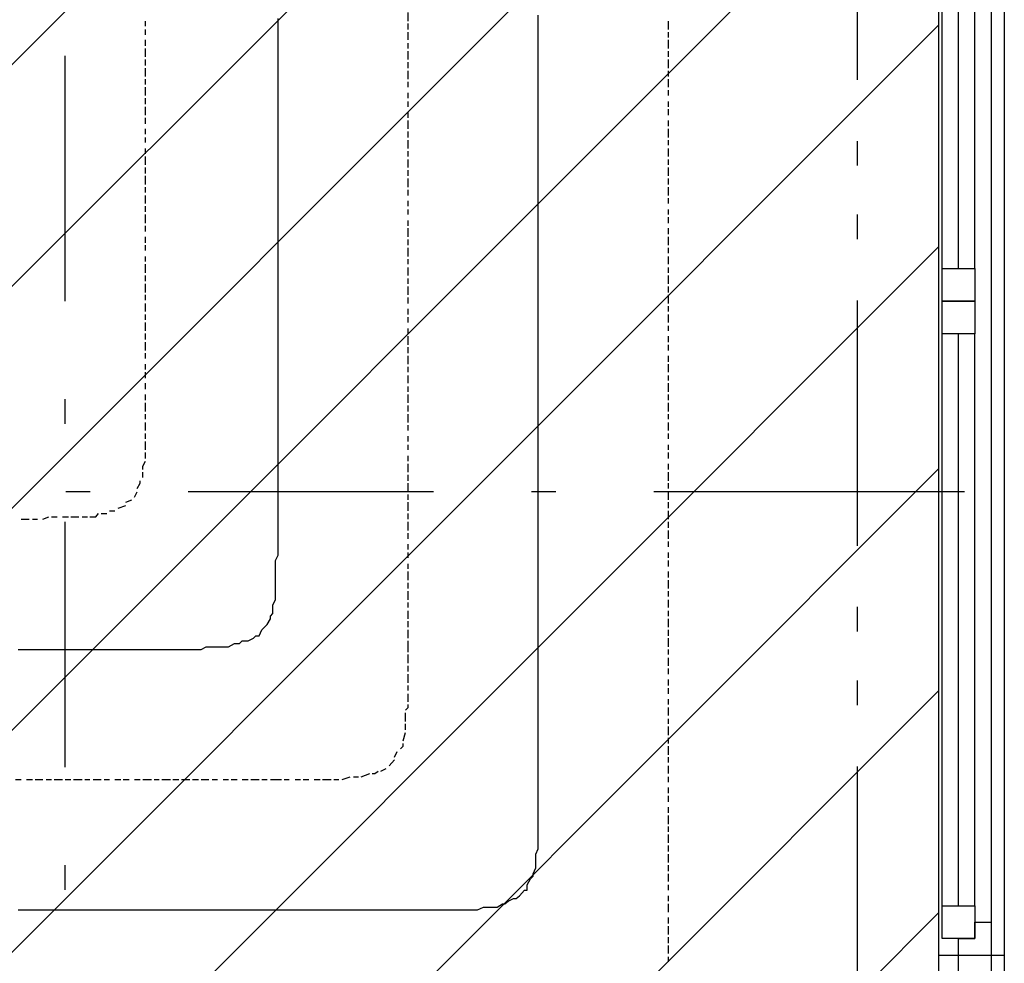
# Model space of a CAD drawing. Extents: x 997 to 109698, y 921 to 94021.
# Tile 474 of 656: x 35416 to 36923, y 38009 to 39452. Entities that reach past the tile are written whole.
import ezdxf

# ---------------------------------------------------------------- set-up
doc = ezdxf.new("R2010")
doc.units = 0
doc.header["$MEASUREMENT"] = 0
for name, color, linetype in [('12', 7, 'CONTINUOUS'), ('28', 7, 'CONTINUOUS'), ('40', 7, 'CONTINUOUS')]:
    doc.layers.add(name, color=color, linetype=linetype)

msp = doc.modelspace()

# ---------------------------------------------------------------- linework, layer by layer
at = {"layer": '12', "color": 1}
for p, q in [((36010.630503, 39449.563401), (36010.630503, 39462.563401)), ((35608.630503, 39441.563401), (35608.630503, 39449.563401)), ((36010.630503, 39436.563401), (36010.630503, 39445.563401)), ((36408.630503, 39436.563401), (36408.630503, 39449.563401)), ((35608.630503, 39428.563401), (35608.630503, 39436.563401)), ((36010.630503, 39420.563401), (36010.630503, 39432.563401)), ((36408.630503, 39424.563401), (36408.630503, 39432.563401)), ((35608.630503, 39411.563401), (35608.630503, 39420.563401)), ((36010.630503, 39407.563401), (36010.630503, 39415.563401)), ((36408.630503, 39407.563401), (36408.630503, 39420.563401)), ((35608.630503, 39394.563401), (35608.630503, 39407.563401)), ((36010.630503, 39390.563401), (36010.630503, 39403.563401)), ((36408.630503, 39394.563401), (36408.630503, 39403.563401)), ((35608.630503, 39381.563401), (35608.630503, 39390.563401)), ((36010.630503, 39377.563401), (36010.630503, 39386.563401)), ((36408.630503, 39377.563401), (36408.630503, 39390.563401)), ((35608.630503, 39364.563401), (35608.630503, 39377.563401)), ((36010.630503, 39360.563401), (36010.630503, 39373.563401)), ((36408.630503, 39364.563401), (36408.630503, 39373.563401)), ((35608.630503, 39352.563401), (35608.630503, 39360.563401)), ((36010.630503, 39348.563401), (36010.630503, 39356.563401)), ((36408.630503, 39348.563401), (36408.630503, 39360.563401)), ((35608.630503, 39335.563401), (35608.630503, 39348.563401)), ((36010.630503, 39331.563401), (36010.630503, 39339.563401)), ((36408.630503, 39335.563401), (36408.630503, 39343.563401)), ((35608.630503, 39322.563401), (35608.630503, 39331.563401)), ((36010.630503, 39318.563401), (36010.630503, 39326.563401)), ((36408.630503, 39318.563401), (36408.630503, 39326.563401)), ((35608.630503, 39305.563401), (35608.630503, 39318.563401)), ((36010.630503, 39301.563401), (36010.630503, 39309.563401)), ((36408.630503, 39305.563401), (36408.630503, 39314.563401)), ((35608.630503, 39292.563401), (35608.630503, 39301.563401)), ((36010.630503, 39284.563401), (36010.630503, 39297.563401)), ((36408.630503, 39288.563401), (36408.630503, 39297.563401)), ((35608.630503, 39276.563401), (35608.630503, 39284.563401)), ((36010.630503, 39271.563401), (36010.630503, 39280.563401)), ((36408.630503, 39271.563401), (36408.630503, 39284.563401)), ((35608.630503, 39263.563401), (35608.630503, 39271.563401)), ((36010.630503, 39254.563401), (36010.630503, 39267.563401)), ((36408.630503, 39259.563401), (36408.630503, 39267.563401)), ((35608.630503, 39246.563401), (35608.630503, 39254.563401)), ((36010.630503, 39242.563401), (36010.630503, 39250.563401)), ((36408.630503, 39242.563401), (36408.630503, 39254.563401)), ((35608.630503, 39229.563401), (35608.630503, 39242.563401)), ((36010.630503, 39225.563401), (36010.630503, 39237.563401)), ((36408.630503, 39229.563401), (36408.630503, 39237.563401)), ((35608.630503, 39216.563401), (35608.630503, 39225.563401)), ((36010.630503, 39212.563401), (36010.630503, 39221.563401)), ((36408.630503, 39212.563401), (36408.630503, 39225.563401)), ((35608.630503, 39199.563401), (35608.630503, 39212.563401)), ((36010.630503, 39195.563401), (36010.630503, 39208.563401)), ((36408.630503, 39199.563401), (36408.630503, 39208.563401)), ((35608.630503, 39187.563401), (35608.630503, 39195.563401)), ((36010.630503, 39182.563401), (36010.630503, 39191.563401)), ((36408.630503, 39182.563401), (36408.630503, 39195.563401)), ((35608.630503, 39170.563401), (35608.630503, 39182.563401)), ((36010.630503, 39166.563401), (36010.630503, 39174.563401)), ((36408.630503, 39170.563401), (36408.630503, 39178.563401)), ((35608.630503, 39157.563401), (35608.630503, 39166.563401)), ((36010.630503, 39153.563401), (36010.630503, 39161.563401)), ((36408.630503, 39153.563401), (36408.630503, 39161.563401)), ((35608.630503, 39140.563401), (35608.630503, 39153.563401)), ((36010.630503, 39136.563401), (36010.630503, 39144.563401)), ((36408.630503, 39140.563401), (36408.630503, 39149.563401)), ((35608.630503, 39127.563401), (35608.630503, 39136.563401)), ((36010.630503, 39119.563401), (36010.630503, 39132.563401)), ((36408.630503, 39123.563401), (36408.630503, 39132.563401)), ((35608.630503, 39110.563401), (35608.630503, 39119.563401)), ((36010.630503, 39106.563401), (36010.630503, 39115.563401)), ((36408.630503, 39106.563401), (36408.630503, 39119.563401)), ((35608.630503, 39098.563401), (35608.630503, 39106.563401)), ((36010.630503, 39089.563401), (36010.630503, 39102.563401)), ((36408.630503, 39094.563401), (36408.630503, 39102.563401)), ((35608.630503, 39081.563401), (35608.630503, 39089.563401)), ((36010.630503, 39077.563401), (36010.630503, 39085.563401)), ((36408.630503, 39077.563401), (36408.630503, 39089.563401)), ((35608.630503, 39064.563401), (35608.630503, 39077.563401)), ((36010.630503, 39060.563401), (36010.630503, 39072.563401)), ((36408.630503, 39064.563401), (36408.630503, 39072.563401)), ((35608.630503, 39051.563401), (35608.630503, 39060.563401)), ((36010.630503, 39047.563401), (36010.630503, 39055.563401)), ((36408.630503, 39047.563401), (36408.630503, 39060.563401)), ((35608.630503, 39034.563401), (35608.630503, 39047.563401)), ((36010.630503, 39030.563401), (36010.630503, 39043.563401)), ((36408.630503, 39034.563401), (36408.630503, 39043.563401)), ((35608.630503, 39022.563401), (35608.630503, 39030.563401)), ((36010.630503, 39017.563401), (36010.630503, 39026.563401)), ((36408.630503, 39017.563401), (36408.630503, 39030.563401)), ((35608.630503, 39005.563401), (35608.630503, 39017.563401)), ((36010.630503, 39000.563401), (36010.630503, 39009.563401)), ((36408.630503, 39005.563401), (36408.630503, 39013.563401)), ((35608.630503, 38992.563401), (35608.630503, 39000.563401)), ((35608.630503, 38975.563401), (35608.630503, 38988.563401)), ((36010.630503, 38988.563401), (36010.630503, 38996.563401)), ((36408.630503, 38988.563401), (36408.630503, 39000.563401)), ((36010.630503, 38971.563401), (36010.630503, 38979.563401)), ((36408.630503, 38975.563401), (36408.630503, 38983.563401)), ((35608.630503, 38962.563401), (35608.630503, 38971.563401)), ((35608.630503, 38945.563401), (35608.630503, 38958.563401)), ((36010.630503, 38954.563401), (36010.630503, 38967.563401)), ((36408.630503, 38958.563401), (36408.630503, 38967.563401)), ((36010.630503, 38941.563401), (36010.630503, 38950.563401)), ((36408.630503, 38945.563401), (36408.630503, 38954.563401)), ((35608.630503, 38933.563401), (35608.630503, 38941.563401)), ((36010.630503, 38924.563401), (36010.630503, 38937.563401)), ((36408.630503, 38928.563401), (36408.630503, 38937.563401)), ((35608.630503, 38916.563401), (35608.630503, 38924.563401)), ((36010.630503, 38912.563401), (36010.630503, 38920.563401)), ((36408.630503, 38912.563401), (36408.630503, 38924.563401)), ((35608.630503, 38903.563401), (35608.630503, 38912.563401)), ((36010.630503, 38895.563401), (36010.630503, 38907.563401)), ((36408.630503, 38899.563401), (36408.630503, 38907.563401)), ((35608.630503, 38890.563401), (35608.630503, 38895.563401)), ((35608.630503, 38886.563401), (35608.630503, 38890.563401)), ((36010.630503, 38882.563401), (36010.630503, 38890.563401)), ((36408.630503, 38882.563401), (36408.630503, 38895.563401)), ((35608.630503, 38869.563401), (35608.630503, 38878.563401)), ((36010.630503, 38865.563401), (36010.630503, 38878.563401)), ((36408.630503, 38869.563401), (36408.630503, 38878.563401)), ((35608.630503, 38852.563401), (35608.630503, 38865.563401)), ((36010.630503, 38852.563401), (36010.630503, 38861.563401)), ((36408.630503, 38852.563401), (36408.630503, 38865.563401)), ((35608.630503, 38840.563401), (35608.630503, 38848.563401)), ((36010.630503, 38835.563401), (36010.630503, 38848.563401)), ((36408.630503, 38840.563401), (36408.630503, 38848.563401)), ((35608.630503, 38823.563401), (35608.630503, 38835.563401)), ((36010.630503, 38823.563401), (36010.630503, 38831.563401)), ((36408.630503, 38823.563401), (36408.630503, 38835.563401)), ((35608.630503, 38810.563401), (35608.630503, 38818.563401)), ((36010.630503, 38806.563401), (36010.630503, 38814.563401)), ((36408.630503, 38810.563401), (36408.630503, 38818.563401)), ((35608.630503, 38793.563401), (35608.630503, 38806.563401)), ((36010.630503, 38793.563401), (36010.630503, 38801.563401)), ((36408.630503, 38793.563401), (36408.630503, 38801.563401)), ((35608.630503, 38780.563401), (35608.630503, 38789.563401)), ((36010.630503, 38776.563401), (36010.630503, 38784.563401)), ((36408.630503, 38780.563401), (36408.630503, 38789.563401)), ((36010.630503, 38759.563401), (36010.630503, 38772.563401)), ((36408.630503, 38763.563401), (36408.630503, 38772.563401)), ((35604.630503, 38751.563401), (35604.630503, 38759.563401)), ((36010.630503, 38746.563401), (36010.630503, 38755.563401)), ((36408.630503, 38746.563401), (36408.630503, 38759.563401)), ((36010.630503, 38729.563401), (36010.630503, 38742.563401)), ((36408.630503, 38734.563401), (36408.630503, 38742.563401)), ((35578.630503, 38713.563401), (35587.630503, 38717.563401)), ((35591.630503, 38721.563401), (35595.630503, 38729.563401)), ((36010.630503, 38717.563401), (36010.630503, 38725.563401)), ((36408.630503, 38717.563401), (36408.630503, 38729.563401)), ((35566.630503, 38704.563401), (35578.630503, 38708.563401)), ((36010.630503, 38700.563401), (36010.630503, 38713.563401)), ((36408.630503, 38704.563401), (36408.630503, 38713.563401)), ((35418.630503, 38687.563401), (35430.630503, 38687.563401)), ((35435.630503, 38687.563401), (35443.630503, 38687.563401)), ((35451.630503, 38687.563401), (35460.630503, 38691.563401)), ((35464.630503, 38691.563401), (35473.630503, 38691.563401)), ((35481.630503, 38691.563401), (35490.630503, 38691.563401)), ((35494.630503, 38691.563401), (35506.630503, 38691.563401)), ((35511.630503, 38691.563401), (35519.630503, 38691.563401)), ((35540.630503, 38696.563401), (35549.630503, 38696.563401)), ((35553.630503, 38700.563401), (35561.630503, 38700.563401)), ((36010.630503, 38687.563401), (36010.630503, 38696.563401)), ((36408.630503, 38687.563401), (36408.630503, 38700.563401)), ((36010.630503, 38670.563401), (36010.630503, 38683.563401)), ((36408.630503, 38674.563401), (36408.630503, 38683.563401)), ((36010.630503, 38657.563401), (36010.630503, 38666.563401)), ((36408.630503, 38657.563401), (36408.630503, 38670.563401)), ((36010.630503, 38641.563401), (36010.630503, 38649.563401)), ((36408.630503, 38645.563401), (36408.630503, 38653.563401)), ((36010.630503, 38628.563401), (36010.630503, 38636.563401)), ((36408.630503, 38628.563401), (36408.630503, 38636.563401)), ((36010.630503, 38611.563401), (36010.630503, 38619.563401)), ((36408.630503, 38615.563401), (36408.630503, 38624.563401)), ((36010.630503, 38594.563401), (36010.630503, 38607.563401)), ((36408.630503, 38598.563401), (36408.630503, 38607.563401)), ((36010.630503, 38581.563401), (36010.630503, 38590.563401)), ((36408.630503, 38581.563401), (36408.630503, 38594.563401)), ((36010.630503, 38564.563401), (36010.630503, 38577.563401)), ((36408.630503, 38569.563401), (36408.630503, 38577.563401)), ((36010.630503, 38552.563401), (36010.630503, 38560.563401)), ((36408.630503, 38552.563401), (36408.630503, 38564.563401)), ((36010.630503, 38535.563401), (36010.630503, 38547.563401)), ((36408.630503, 38539.563401), (36408.630503, 38547.563401)), ((36010.630503, 38522.563401), (36010.630503, 38531.563401)), ((36408.630503, 38522.563401), (36408.630503, 38535.563401)), ((36010.630503, 38505.563401), (36010.630503, 38518.563401)), ((36408.630503, 38509.563401), (36408.630503, 38518.563401)), ((36010.630503, 38488.563401), (36010.630503, 38501.563401)), ((36408.630503, 38492.563401), (36408.630503, 38505.563401)), ((36010.630503, 38484.563401), (36010.630503, 38488.563401)), ((36010.630503, 38467.563401), (36010.630503, 38480.563401)), ((36408.630503, 38480.563401), (36408.630503, 38488.563401)), ((36010.630503, 38454.563401), (36010.630503, 38463.563401)), ((36408.630503, 38463.563401), (36408.630503, 38475.563401)), ((36010.630503, 38437.563401), (36010.630503, 38450.563401)), ((36408.630503, 38450.563401), (36408.630503, 38459.563401)), ((36010.630503, 38425.563401), (36010.630503, 38433.563401)), ((36408.630503, 38433.563401), (36408.630503, 38442.563401)), ((36010.630503, 38408.563401), (36010.630503, 38420.563401)), ((36408.630503, 38420.563401), (36408.630503, 38429.563401)), ((36408.630503, 38404.563401), (36408.630503, 38412.563401)), ((36006.630503, 38378.563401), (36006.630503, 38391.563401)), ((36408.630503, 38387.563401), (36408.630503, 38399.563401)), ((36006.630503, 38365.563401), (36006.630503, 38374.563401)), ((36408.630503, 38374.563401), (36408.630503, 38382.563401)), ((36002.630503, 38348.563401), (36006.630503, 38361.563401)), ((36408.630503, 38357.563401), (36408.630503, 38370.563401)), ((36408.630503, 38344.563401), (36408.630503, 38353.563401)), ((35989.630503, 38323.563401), (35993.630503, 38332.563401)), ((36408.630503, 38327.563401), (36408.630503, 38340.563401)), ((35981.630503, 38310.563401), (35989.630503, 38319.563401)), ((36408.630503, 38315.563401), (36408.630503, 38323.563401)), ((36408.630503, 38298.563401), (36408.630503, 38310.563401)), ((35938.630503, 38293.563401), (35951.630503, 38298.563401)), ((35968.630503, 38302.563401), (35976.630503, 38306.563401)), ((35409.630503, 38289.563401), (35418.630503, 38289.563401)), ((35426.630503, 38289.563401), (35435.630503, 38289.563401)), ((35439.630503, 38289.563401), (35451.630503, 38289.563401)), ((35456.630503, 38289.563401), (35464.630503, 38289.563401)), ((35468.630503, 38289.563401), (35481.630503, 38289.563401)), ((35485.630503, 38289.563401), (35494.630503, 38289.563401)), ((35498.630503, 38289.563401), (35511.630503, 38289.563401)), ((35515.630503, 38289.563401), (35523.630503, 38289.563401)), ((35528.630503, 38289.563401), (35540.630503, 38289.563401)), ((35545.630503, 38289.563401), (35553.630503, 38289.563401)), ((35561.630503, 38289.563401), (35570.630503, 38289.563401)), ((35574.630503, 38289.563401), (35583.630503, 38289.563401)), ((35591.630503, 38289.563401), (35600.630503, 38289.563401)), ((35604.630503, 38289.563401), (35617.630503, 38289.563401)), ((35621.630503, 38289.563401), (35629.630503, 38289.563401)), ((35633.630503, 38289.563401), (35646.630503, 38289.563401)), ((35650.630503, 38289.563401), (35659.630503, 38289.563401)), ((35663.630503, 38289.563401), (35676.630503, 38289.563401)), ((35680.630503, 38289.563401), (35689.630503, 38289.563401)), ((35693.630503, 38289.563401), (35705.630503, 38289.563401)), ((35710.630503, 38289.563401), (35718.630503, 38289.563401)), ((35727.630503, 38289.563401), (35735.630503, 38289.563401)), ((35739.630503, 38289.563401), (35748.630503, 38289.563401)), ((35756.630503, 38289.563401), (35765.630503, 38289.563401)), ((35769.630503, 38289.563401), (35782.630503, 38289.563401)), ((35786.630503, 38289.563401), (35794.630503, 38289.563401)), ((35799.630503, 38289.563401), (35811.630503, 38289.563401)), ((35811.630503, 38289.563401), (35816.630503, 38289.563401)), ((35820.630503, 38289.563401), (35828.630503, 38289.563401)), ((35837.630503, 38289.563401), (35845.630503, 38289.563401)), ((35849.630503, 38289.563401), (35858.630503, 38289.563401)), ((35866.630503, 38289.563401), (35875.630503, 38289.563401)), ((35879.630503, 38289.563401), (35892.630503, 38289.563401)), ((35896.630503, 38289.563401), (35904.630503, 38289.563401)), ((35909.630503, 38289.563401), (35921.630503, 38293.563401)), ((35926.630503, 38293.563401), (35934.630503, 38293.563401)), ((36408.630503, 38285.563401), (36408.630503, 38293.563401)), ((36408.630503, 38268.563401), (36408.630503, 38277.563401)), ((36408.630503, 38255.563401), (36408.630503, 38264.563401)), ((36408.630503, 38238.563401), (36408.630503, 38247.563401)), ((36408.630503, 38221.563401), (36408.630503, 38234.563401)), ((36408.630503, 38209.563401), (36408.630503, 38217.563401)), ((36408.630503, 38192.563401), (36408.630503, 38205.563401)), ((36408.630503, 38179.563401), (36408.630503, 38188.563401)), ((36408.630503, 38162.563401), (36408.630503, 38175.563401)), ((36408.630503, 38149.563401), (36408.630503, 38158.563401)), ((36408.630503, 38133.563401), (36408.630503, 38145.563401)), ((36408.630503, 38120.563401), (36408.630503, 38128.563401)), ((36408.630503, 38103.563401), (36408.630503, 38111.563401)), ((36408.630503, 38090.563401), (36408.630503, 38099.563401)), ((36408.630503, 38086.563401), (36408.630503, 38090.563401)), ((36408.630503, 38069.563401), (36408.630503, 38078.563401)), ((36408.630503, 38052.563401), (36408.630503, 38065.563401)), ((36408.630503, 38039.563401), (36408.630503, 38048.563401)), ((36408.630503, 38023.563401), (36408.630503, 38035.563401)), ((36408.630503, 38010.563401), (36408.630503, 38018.563401))]:
    msp.add_line(p, q, dxfattribs=at)
at = {"layer": '12', "color": 5}
for p, q in [((36209.630503, 39449.563401), (36209.630503, 39458.563401)), ((35811.630503, 39445.563401), (35811.630503, 39453.563401)), ((35811.630503, 39436.563401), (35811.630503, 39445.563401)), ((36209.630503, 39436.563401), (36209.630503, 39449.563401)), ((35811.630503, 39424.563401), (35811.630503, 39436.563401)), ((36209.630503, 39428.563401), (36209.630503, 39436.563401)), ((36209.630503, 39415.563401), (36209.630503, 39428.563401)), ((35811.630503, 39415.563401), (35811.630503, 39424.563401)), ((35811.630503, 39407.563401), (35811.630503, 39415.563401)), ((36209.630503, 39407.563401), (36209.630503, 39415.563401)), ((35811.630503, 39394.563401), (35811.630503, 39407.563401)), ((36209.630503, 39398.563401), (36209.630503, 39407.563401)), ((36209.630503, 39386.563401), (36209.630503, 39398.563401)), ((35811.630503, 39386.563401), (35811.630503, 39394.563401)), ((35811.630503, 39373.563401), (35811.630503, 39386.563401)), ((36209.630503, 39377.563401), (36209.630503, 39386.563401)), ((35811.630503, 39364.563401), (35811.630503, 39373.563401)), ((36209.630503, 39369.563401), (36209.630503, 39377.563401)), ((36209.630503, 39356.563401), (36209.630503, 39369.563401)), ((35811.630503, 39356.563401), (35811.630503, 39364.563401)), ((35811.630503, 39343.563401), (35811.630503, 39356.563401)), ((36209.630503, 39348.563401), (36209.630503, 39356.563401)), ((35811.630503, 39335.563401), (35811.630503, 39343.563401)), ((35811.630503, 39326.563401), (35811.630503, 39335.563401)), ((36209.630503, 39339.563401), (36209.630503, 39348.563401)), ((36209.630503, 39326.563401), (36209.630503, 39339.563401)), ((35811.630503, 39314.563401), (35811.630503, 39326.563401)), ((36209.630503, 39318.563401), (36209.630503, 39326.563401)), ((35811.630503, 39305.563401), (35811.630503, 39314.563401)), ((35811.630503, 39297.563401), (35811.630503, 39305.563401)), ((36209.630503, 39305.563401), (36209.630503, 39318.563401)), ((36209.630503, 39297.563401), (36209.630503, 39305.563401)), ((35811.630503, 39284.563401), (35811.630503, 39297.563401)), ((36209.630503, 39288.563401), (36209.630503, 39297.563401)), ((35811.630503, 39276.563401), (35811.630503, 39284.563401)), ((35811.630503, 39263.563401), (35811.630503, 39276.563401)), ((36209.630503, 39276.563401), (36209.630503, 39288.563401)), ((36209.630503, 39267.563401), (36209.630503, 39276.563401)), ((35811.630503, 39254.563401), (35811.630503, 39263.563401)), ((36209.630503, 39259.563401), (36209.630503, 39267.563401)), ((36209.630503, 39246.563401), (36209.630503, 39259.563401)), ((35811.630503, 39246.563401), (35811.630503, 39254.563401)), ((35811.630503, 39233.563401), (35811.630503, 39246.563401)), ((36209.630503, 39237.563401), (36209.630503, 39246.563401)), ((35811.630503, 39225.563401), (35811.630503, 39233.563401)), ((36209.630503, 39229.563401), (36209.630503, 39237.563401)), ((36209.630503, 39216.563401), (36209.630503, 39229.563401)), ((35811.630503, 39216.563401), (35811.630503, 39225.563401)), ((35811.630503, 39204.563401), (35811.630503, 39216.563401)), ((36209.630503, 39208.563401), (36209.630503, 39216.563401)), ((35811.630503, 39195.563401), (35811.630503, 39204.563401)), ((36209.630503, 39195.563401), (36209.630503, 39208.563401)), ((35811.630503, 39187.563401), (35811.630503, 39195.563401)), ((35811.630503, 39174.563401), (35811.630503, 39187.563401)), ((36209.630503, 39187.563401), (36209.630503, 39195.563401)), ((36209.630503, 39178.563401), (36209.630503, 39187.563401)), ((35811.630503, 39166.563401), (35811.630503, 39174.563401)), ((36209.630503, 39166.563401), (36209.630503, 39178.563401)), ((35811.630503, 39153.563401), (35811.630503, 39166.563401)), ((36209.630503, 39157.563401), (36209.630503, 39166.563401)), ((36209.630503, 39149.563401), (36209.630503, 39157.563401)), ((35811.630503, 39144.563401), (35811.630503, 39153.563401)), ((35811.630503, 39136.563401), (35811.630503, 39144.563401)), ((36209.630503, 39136.563401), (36209.630503, 39149.563401)), ((35811.630503, 39123.563401), (35811.630503, 39136.563401)), ((36209.630503, 39127.563401), (36209.630503, 39136.563401)), ((36209.630503, 39119.563401), (36209.630503, 39127.563401)), ((35811.630503, 39115.563401), (35811.630503, 39123.563401)), ((35811.630503, 39106.563401), (35811.630503, 39115.563401)), ((36209.630503, 39106.563401), (36209.630503, 39119.563401)), ((35811.630503, 39094.563401), (35811.630503, 39106.563401)), ((35811.630503, 39085.563401), (35811.630503, 39094.563401)), ((36209.630503, 39098.563401), (36209.630503, 39106.563401)), ((36209.630503, 39085.563401), (36209.630503, 39098.563401)), ((35811.630503, 39077.563401), (35811.630503, 39085.563401)), ((36209.630503, 39077.563401), (36209.630503, 39085.563401)), ((35811.630503, 39064.563401), (35811.630503, 39077.563401)), ((35811.630503, 39055.563401), (35811.630503, 39064.563401)), ((36209.630503, 39068.563401), (36209.630503, 39077.563401)), ((36209.630503, 39055.563401), (36209.630503, 39068.563401)), ((35811.630503, 39043.563401), (35811.630503, 39055.563401)), ((36209.630503, 39047.563401), (36209.630503, 39055.563401)), ((35811.630503, 39034.563401), (35811.630503, 39043.563401)), ((35811.630503, 39026.563401), (35811.630503, 39034.563401)), ((36209.630503, 39039.563401), (36209.630503, 39047.563401)), ((36209.630503, 39026.563401), (36209.630503, 39039.563401)), ((35811.630503, 39013.563401), (35811.630503, 39026.563401)), ((36209.630503, 39017.563401), (36209.630503, 39026.563401)), ((35811.630503, 39005.563401), (35811.630503, 39013.563401)), ((35811.630503, 38996.563401), (35811.630503, 39005.563401)), ((36209.630503, 39009.563401), (36209.630503, 39017.563401)), ((36209.630503, 38996.563401), (36209.630503, 39009.563401)), ((35811.630503, 38983.563401), (35811.630503, 38996.563401)), ((36209.630503, 38988.563401), (36209.630503, 38996.563401)), ((36209.630503, 38979.563401), (36209.630503, 38988.563401)), ((35811.630503, 38975.563401), (35811.630503, 38983.563401)), ((35811.630503, 38967.563401), (35811.630503, 38975.563401)), ((36209.630503, 38967.563401), (36209.630503, 38979.563401)), ((35811.630503, 38954.563401), (35811.630503, 38967.563401)), ((36209.630503, 38958.563401), (36209.630503, 38967.563401)), ((36209.630503, 38945.563401), (36209.630503, 38958.563401)), ((35811.630503, 38945.563401), (35811.630503, 38954.563401)), ((35811.630503, 38933.563401), (35811.630503, 38945.563401)), ((36209.630503, 38937.563401), (36209.630503, 38945.563401)), ((35811.630503, 38924.563401), (35811.630503, 38933.563401)), ((36209.630503, 38928.563401), (36209.630503, 38937.563401)), ((36209.630503, 38916.563401), (36209.630503, 38928.563401)), ((35811.630503, 38916.563401), (35811.630503, 38924.563401)), ((35811.630503, 38903.563401), (35811.630503, 38916.563401)), ((36209.630503, 38907.563401), (36209.630503, 38916.563401)), ((35811.630503, 38895.563401), (35811.630503, 38903.563401)), ((36209.630503, 38899.563401), (36209.630503, 38907.563401)), ((36209.630503, 38886.563401), (36209.630503, 38899.563401)), ((35811.630503, 38886.563401), (35811.630503, 38895.563401)), ((35811.630503, 38873.563401), (35811.630503, 38886.563401)), ((36209.630503, 38878.563401), (36209.630503, 38886.563401)), ((35811.630503, 38865.563401), (35811.630503, 38873.563401)), ((36209.630503, 38869.563401), (36209.630503, 38878.563401)), ((36209.630503, 38856.563401), (36209.630503, 38869.563401)), ((35811.630503, 38856.563401), (35811.630503, 38865.563401)), ((35811.630503, 38844.563401), (35811.630503, 38856.563401)), ((36209.630503, 38848.563401), (36209.630503, 38856.563401)), ((35811.630503, 38835.563401), (35811.630503, 38844.563401)), ((36209.630503, 38835.563401), (36209.630503, 38848.563401)), ((35811.630503, 38827.563401), (35811.630503, 38835.563401)), ((35811.630503, 38814.563401), (35811.630503, 38827.563401)), ((36209.630503, 38827.563401), (36209.630503, 38835.563401)), ((36209.630503, 38818.563401), (36209.630503, 38827.563401)), ((35811.630503, 38806.563401), (35811.630503, 38814.563401)), ((36209.630503, 38806.563401), (36209.630503, 38818.563401)), ((35811.630503, 38793.563401), (35811.630503, 38806.563401)), ((35811.630503, 38784.563401), (35811.630503, 38793.563401)), ((36209.630503, 38797.563401), (36209.630503, 38806.563401)), ((36209.630503, 38789.563401), (36209.630503, 38797.563401)), ((35811.630503, 38776.563401), (35811.630503, 38784.563401)), ((36209.630503, 38776.563401), (36209.630503, 38789.563401)), ((35811.630503, 38763.563401), (35811.630503, 38776.563401)), ((35811.630503, 38755.563401), (35811.630503, 38763.563401)), ((36209.630503, 38768.563401), (36209.630503, 38776.563401)), ((36209.630503, 38759.563401), (36209.630503, 38768.563401)), ((35811.630503, 38746.563401), (35811.630503, 38755.563401)), ((36209.630503, 38746.563401), (36209.630503, 38759.563401)), ((35811.630503, 38734.563401), (35811.630503, 38746.563401)), ((35811.630503, 38725.563401), (35811.630503, 38734.563401)), ((36209.630503, 38738.563401), (36209.630503, 38746.563401)), ((36209.630503, 38725.563401), (36209.630503, 38738.563401)), ((35811.630503, 38717.563401), (35811.630503, 38725.563401)), ((35811.630503, 38704.563401), (35811.630503, 38717.563401)), ((36209.630503, 38717.563401), (36209.630503, 38725.563401)), ((36209.630503, 38708.563401), (36209.630503, 38717.563401)), ((35811.630503, 38696.563401), (35811.630503, 38704.563401)), ((36209.630503, 38696.563401), (36209.630503, 38708.563401)), ((35811.630503, 38687.563401), (35811.630503, 38696.563401)), ((35811.630503, 38683.563401), (35811.630503, 38687.563401)), ((36209.630503, 38687.563401), (36209.630503, 38696.563401)), ((36209.630503, 38679.563401), (36209.630503, 38687.563401)), ((35811.630503, 38674.563401), (35811.630503, 38683.563401)), ((35811.630503, 38666.563401), (35811.630503, 38674.563401)), ((36209.630503, 38666.563401), (36209.630503, 38679.563401)), ((35811.630503, 38653.563401), (35811.630503, 38666.563401)), ((36209.630503, 38657.563401), (36209.630503, 38666.563401)), ((36209.630503, 38649.563401), (36209.630503, 38657.563401)), ((35811.630503, 38645.563401), (35811.630503, 38653.563401)), ((35811.630503, 38632.563401), (35811.630503, 38645.563401)), ((36209.630503, 38636.563401), (36209.630503, 38649.563401)), ((35807.630503, 38624.563401), (35811.630503, 38632.563401)), ((36209.630503, 38628.563401), (36209.630503, 38636.563401)), ((36209.630503, 38615.563401), (36209.630503, 38628.563401)), ((35807.630503, 38615.563401), (35807.630503, 38624.563401)), ((35807.630503, 38602.563401), (35807.630503, 38615.563401)), ((36209.630503, 38607.563401), (36209.630503, 38615.563401)), ((35807.630503, 38594.563401), (35807.630503, 38602.563401)), ((36209.630503, 38598.563401), (36209.630503, 38607.563401)), ((36209.630503, 38586.563401), (36209.630503, 38598.563401)), ((35807.630503, 38586.563401), (35807.630503, 38594.563401)), ((35807.630503, 38573.563401), (35807.630503, 38586.563401)), ((36209.630503, 38577.563401), (36209.630503, 38586.563401)), ((35807.630503, 38564.563401), (35807.630503, 38573.563401)), ((36209.630503, 38569.563401), (36209.630503, 38577.563401)), ((36209.630503, 38556.563401), (36209.630503, 38569.563401)), ((35803.630503, 38556.563401), (35807.630503, 38564.563401)), ((35803.630503, 38543.563401), (35803.630503, 38556.563401)), ((36209.630503, 38547.563401), (36209.630503, 38556.563401)), ((36209.630503, 38539.563401), (36209.630503, 38547.563401)), ((36209.630503, 38526.563401), (36209.630503, 38539.563401)), ((35794.630503, 38526.563401), (35799.630503, 38535.563401)), ((36209.630503, 38518.563401), (36209.630503, 38526.563401)), ((35782.630503, 38509.563401), (35786.630503, 38518.563401)), ((36209.630503, 38505.563401), (36209.630503, 38518.563401)), ((35705.630503, 38492.563401), (35714.630503, 38492.563401)), ((35714.630503, 38492.563401), (35727.630503, 38492.563401)), ((35727.630503, 38492.563401), (35735.630503, 38492.563401)), ((35735.630503, 38492.563401), (35744.630503, 38497.563401)), ((35744.630503, 38497.563401), (35752.630503, 38497.563401)), ((35765.630503, 38501.563401), (35773.630503, 38505.563401)), ((36209.630503, 38497.563401), (36209.630503, 38505.563401)), ((36209.630503, 38488.563401), (36209.630503, 38497.563401)), ((35413.630503, 38488.563401), (35426.630503, 38488.563401)), ((35426.630503, 38488.563401), (35435.630503, 38488.563401)), ((35435.630503, 38488.563401), (35443.630503, 38488.563401)), ((35443.630503, 38488.563401), (35456.630503, 38488.563401)), ((35456.630503, 38488.563401), (35464.630503, 38488.563401)), ((35464.630503, 38488.563401), (35473.630503, 38488.563401)), ((35473.630503, 38488.563401), (35485.630503, 38488.563401)), ((35485.630503, 38488.563401), (35494.630503, 38488.563401)), ((35494.630503, 38488.563401), (35506.630503, 38488.563401)), ((35506.630503, 38488.563401), (35515.630503, 38488.563401)), ((35515.630503, 38488.563401), (35523.630503, 38488.563401)), ((35523.630503, 38488.563401), (35536.630503, 38488.563401)), ((35536.630503, 38488.563401), (35545.630503, 38488.563401)), ((35545.630503, 38488.563401), (35553.630503, 38488.563401)), ((35553.630503, 38488.563401), (35566.630503, 38488.563401)), ((35566.630503, 38488.563401), (35574.630503, 38488.563401)), ((35574.630503, 38488.563401), (35583.630503, 38488.563401)), ((35583.630503, 38488.563401), (35595.630503, 38488.563401)), ((35595.630503, 38488.563401), (35604.630503, 38488.563401)), ((35604.630503, 38488.563401), (35608.630503, 38488.563401)), ((35608.630503, 38488.563401), (35617.630503, 38488.563401)), ((35617.630503, 38488.563401), (35625.630503, 38488.563401)), ((35625.630503, 38488.563401), (35633.630503, 38488.563401)), ((35633.630503, 38488.563401), (35646.630503, 38488.563401)), ((35646.630503, 38488.563401), (35655.630503, 38488.563401)), ((35655.630503, 38488.563401), (35663.630503, 38488.563401)), ((35663.630503, 38488.563401), (35676.630503, 38488.563401)), ((35676.630503, 38488.563401), (35684.630503, 38488.563401)), ((35684.630503, 38488.563401), (35693.630503, 38488.563401)), ((36209.630503, 38475.563401), (36209.630503, 38488.563401)), ((36209.630503, 38467.563401), (36209.630503, 38475.563401)), ((36209.630503, 38459.563401), (36209.630503, 38467.563401)), ((36209.630503, 38446.563401), (36209.630503, 38459.563401)), ((36209.630503, 38437.563401), (36209.630503, 38446.563401)), ((36209.630503, 38429.563401), (36209.630503, 38437.563401)), ((36209.630503, 38416.563401), (36209.630503, 38429.563401)), ((36209.630503, 38408.563401), (36209.630503, 38416.563401)), ((36209.630503, 38399.563401), (36209.630503, 38408.563401)), ((36209.630503, 38387.563401), (36209.630503, 38399.563401)), ((36209.630503, 38378.563401), (36209.630503, 38387.563401)), ((36209.630503, 38365.563401), (36209.630503, 38378.563401)), ((36209.630503, 38357.563401), (36209.630503, 38365.563401)), ((36209.630503, 38348.563401), (36209.630503, 38357.563401)), ((36209.630503, 38336.563401), (36209.630503, 38348.563401)), ((36209.630503, 38327.563401), (36209.630503, 38336.563401)), ((36209.630503, 38319.563401), (36209.630503, 38327.563401)), ((36209.630503, 38306.563401), (36209.630503, 38319.563401)), ((36209.630503, 38298.563401), (36209.630503, 38306.563401)), ((36209.630503, 38289.563401), (36209.630503, 38298.563401)), ((36209.630503, 38285.563401), (36209.630503, 38289.563401)), ((36209.630503, 38272.563401), (36209.630503, 38285.563401)), ((36209.630503, 38264.563401), (36209.630503, 38272.563401)), ((36209.630503, 38255.563401), (36209.630503, 38264.563401)), ((36209.630503, 38243.563401), (36209.630503, 38255.563401)), ((36209.630503, 38234.563401), (36209.630503, 38243.563401)), ((36209.630503, 38226.563401), (36209.630503, 38234.563401)), ((36209.630503, 38213.563401), (36209.630503, 38226.563401)), ((36209.630503, 38205.563401), (36209.630503, 38213.563401)), ((36209.630503, 38196.563401), (36209.630503, 38205.563401)), ((36209.630503, 38183.563401), (36209.630503, 38196.563401)), ((36205.630503, 38175.563401), (36209.630503, 38183.563401)), ((36205.630503, 38162.563401), (36205.630503, 38175.563401)), ((36205.630503, 38154.563401), (36205.630503, 38162.563401)), ((36201.630503, 38145.563401), (36205.630503, 38154.563401)), ((36192.630503, 38128.563401), (36197.630503, 38137.563401)), ((36180.630503, 38111.563401), (36188.630503, 38120.563401)), ((36146.630503, 38094.563401), (36154.630503, 38099.563401)), ((36163.630503, 38103.563401), (36171.630503, 38107.563401)), ((35413.630503, 38090.563401), (35426.630503, 38090.563401)), ((35426.630503, 38090.563401), (35435.630503, 38090.563401)), ((35435.630503, 38090.563401), (35443.630503, 38090.563401)), ((35443.630503, 38090.563401), (35456.630503, 38090.563401)), ((35456.630503, 38090.563401), (35464.630503, 38090.563401)), ((35464.630503, 38090.563401), (35473.630503, 38090.563401)), ((35473.630503, 38090.563401), (35485.630503, 38090.563401)), ((35485.630503, 38090.563401), (35494.630503, 38090.563401)), ((35494.630503, 38090.563401), (35506.630503, 38090.563401)), ((35506.630503, 38090.563401), (35515.630503, 38090.563401)), ((35515.630503, 38090.563401), (35523.630503, 38090.563401)), ((35523.630503, 38090.563401), (35536.630503, 38090.563401)), ((35536.630503, 38090.563401), (35545.630503, 38090.563401)), ((35545.630503, 38090.563401), (35553.630503, 38090.563401)), ((35553.630503, 38090.563401), (35566.630503, 38090.563401)), ((35566.630503, 38090.563401), (35574.630503, 38090.563401)), ((35574.630503, 38090.563401), (35583.630503, 38090.563401)), ((35583.630503, 38090.563401), (35595.630503, 38090.563401)), ((35595.630503, 38090.563401), (35604.630503, 38090.563401)), ((35604.630503, 38090.563401), (35617.630503, 38090.563401)), ((35617.630503, 38090.563401), (35625.630503, 38090.563401)), ((35625.630503, 38090.563401), (35633.630503, 38090.563401)), ((35633.630503, 38090.563401), (35646.630503, 38090.563401)), ((35646.630503, 38090.563401), (35655.630503, 38090.563401)), ((35655.630503, 38090.563401), (35663.630503, 38090.563401)), ((35663.630503, 38090.563401), (35676.630503, 38090.563401)), ((35676.630503, 38090.563401), (35684.630503, 38090.563401)), ((35684.630503, 38090.563401), (35693.630503, 38090.563401)), ((35693.630503, 38090.563401), (35705.630503, 38090.563401)), ((35705.630503, 38090.563401), (35714.630503, 38090.563401)), ((35714.630503, 38090.563401), (35727.630503, 38090.563401)), ((35727.630503, 38090.563401), (35735.630503, 38090.563401)), ((35735.630503, 38090.563401), (35744.630503, 38090.563401)), ((35744.630503, 38090.563401), (35756.630503, 38090.563401)), ((35756.630503, 38090.563401), (35765.630503, 38090.563401)), ((35765.630503, 38090.563401), (35773.630503, 38090.563401)), ((35773.630503, 38090.563401), (35786.630503, 38090.563401)), ((35786.630503, 38090.563401), (35794.630503, 38090.563401)), ((35794.630503, 38090.563401), (35803.630503, 38090.563401)), ((35803.630503, 38090.563401), (35816.630503, 38090.563401)), ((35816.630503, 38090.563401), (35824.630503, 38090.563401)), ((35824.630503, 38090.563401), (35837.630503, 38090.563401)), ((35837.630503, 38090.563401), (35845.630503, 38090.563401)), ((35845.630503, 38090.563401), (35854.630503, 38090.563401)), ((35854.630503, 38090.563401), (35866.630503, 38090.563401)), ((35866.630503, 38090.563401), (35875.630503, 38090.563401)), ((35875.630503, 38090.563401), (35883.630503, 38090.563401)), ((35883.630503, 38090.563401), (35896.630503, 38090.563401)), ((35896.630503, 38090.563401), (35904.630503, 38090.563401)), ((35904.630503, 38090.563401), (35913.630503, 38090.563401)), ((35913.630503, 38090.563401), (35926.630503, 38090.563401)), ((35926.630503, 38090.563401), (35934.630503, 38090.563401)), ((35934.630503, 38090.563401), (35942.630503, 38090.563401)), ((35942.630503, 38090.563401), (35955.630503, 38090.563401)), ((35955.630503, 38090.563401), (35964.630503, 38090.563401)), ((35964.630503, 38090.563401), (35976.630503, 38090.563401)), ((35976.630503, 38090.563401), (35985.630503, 38090.563401)), ((35985.630503, 38090.563401), (35993.630503, 38090.563401)), ((35993.630503, 38090.563401), (36006.630503, 38090.563401)), ((36006.630503, 38090.563401), (36010.630503, 38090.563401)), ((36010.630503, 38090.563401), (36014.630503, 38090.563401)), ((36014.630503, 38090.563401), (36023.630503, 38090.563401)), ((36023.630503, 38090.563401), (36036.630503, 38090.563401)), ((36036.630503, 38090.563401), (36044.630503, 38090.563401)), ((36044.630503, 38090.563401), (36053.630503, 38090.563401)), ((36053.630503, 38090.563401), (36065.630503, 38090.563401)), ((36065.630503, 38090.563401), (36074.630503, 38090.563401)), ((36074.630503, 38090.563401), (36086.630503, 38090.563401)), ((36086.630503, 38090.563401), (36095.630503, 38090.563401)), ((36095.630503, 38090.563401), (36103.630503, 38090.563401)), ((36103.630503, 38090.563401), (36116.630503, 38090.563401)), ((36116.630503, 38090.563401), (36125.630503, 38094.563401)), ((36125.630503, 38094.563401), (36133.630503, 38094.563401)), ((36133.630503, 38094.563401), (36146.630503, 38094.563401))]:
    msp.add_line(p, q, dxfattribs=at)
at = {"layer": '12', "color": 1}
for points in [[(35604.630503, 38763.563401), (35604.630503, 38768.563401), (35608.630503, 38776.563401)], [(35595.630503, 38734.563401), (35600.630503, 38742.563401), (35600.630503, 38746.563401)], [(35523.630503, 38691.563401), (35532.630503, 38691.563401), (35536.630503, 38696.563401)], [(36006.630503, 38395.563401), (36010.630503, 38399.563401), (36010.630503, 38404.563401)], [(35998.630503, 38336.563401), (36002.630503, 38340.563401), (36002.630503, 38344.563401)], [(35955.630503, 38298.563401), (35959.630503, 38298.563401), (35964.630503, 38302.563401)]]:
    msp.add_lwpolyline(points, dxfattribs=at)
at = {"layer": '12', "color": 5}
for points in [[(35799.630503, 38535.563401), (35799.630503, 38539.563401), (35803.630503, 38543.563401)], [(35786.630503, 38518.563401), (35790.630503, 38522.563401), (35794.630503, 38526.563401)], [(35773.630503, 38505.563401), (35777.630503, 38509.563401), (35782.630503, 38509.563401)], [(35693.630503, 38488.563401), (35701.630503, 38492.563401), (35705.630503, 38492.563401)], [(35752.630503, 38497.563401), (35756.630503, 38501.563401), (35765.630503, 38501.563401)], [(36197.630503, 38137.563401), (36201.630503, 38141.563401), (36201.630503, 38145.563401)], [(36188.630503, 38120.563401), (36192.630503, 38120.563401), (36192.630503, 38128.563401)], [(36154.630503, 38099.563401), (36158.630503, 38099.563401), (36163.630503, 38103.563401)], [(36171.630503, 38107.563401), (36175.630503, 38107.563401), (36180.630503, 38111.563401)]]:
    msp.add_lwpolyline(points, dxfattribs=at)
at = {"layer": '28', "color": 2}
for p, q in [((31392.056126, 35370.953237), (36822.636205, 40801.533317)), ((31731.467381, 35370.953237), (36822.636205, 40462.122062)), ((32070.878636, 35370.953237), (36822.636205, 40122.710807)), ((32410.289891, 35370.953237), (36822.636205, 39783.299552)), ((32749.701146, 35370.953237), (36822.636205, 39443.888297)), ((33089.112401, 35370.953237), (36822.636205, 39104.477042)), ((33428.523656, 35370.953237), (36822.636205, 38765.065787)), ((33767.934911, 35370.953237), (36822.636205, 38425.654532)), ((34107.346166, 35370.953237), (36822.636205, 38086.243277))]:
    msp.add_line(p, q, dxfattribs=at)
at = {"layer": '28', "color": 4}
for p, q in [((35485.630503, 39021.063401), (35485.630503, 39396.063401)), ((36049.130503, 38729.563401), (35674.130503, 38729.563401)), ((36861.630503, 38729.563401), (36386.630503, 38729.563401)), ((35485.630503, 38308.563401), (35485.630503, 38683.563401))]:
    msp.add_line(p, q, dxfattribs=at)
at = {"layer": '28', "color": 4, "linetype": 'Continuous'}
for p, q in [((35485.630503, 38833.563401), (35485.630503, 38871.063401)), ((35524.130503, 38729.563401), (35486.630503, 38729.563401)), ((36236.630503, 38729.563401), (36199.130503, 38729.563401)), ((35485.630503, 38121.063401), (35485.630503, 38158.563401))]:
    msp.add_line(p, q, dxfattribs=at)
at = {"layer": '40', "color": 8, "linetype": 'Continuous'}
for p, q in [((36822.636205, 38021.235487), (36822.636205, 40021.235487)), ((36922.636205, 40021.235487), (36922.636205, 38021.235487)), ((36902.636205, 39971.235487), (36902.636205, 39021.235487)), ((36827.636205, 39071.235487), (36827.636205, 39946.235487)), ((36852.636205, 39071.235487), (36852.636205, 39946.235487)), ((36877.636205, 39071.235487), (36877.636205, 39946.235487)), ((36697.636205, 39734.704238), (36697.636205, 39359.704238)), ((36697.636205, 39265.954238), (36697.636205, 39228.454238)), ((36697.636205, 39153.454238), (36697.636205, 39115.954238)), ((36827.636205, 39071.235487), (36877.636205, 39071.235487)), ((36827.636205, 39021.235487), (36827.636205, 39071.235487)), ((36877.636205, 39071.235487), (36877.636205, 39021.235487)), ((36697.636205, 39022.204238), (36697.636205, 38647.204238)), ((36877.636205, 39021.235487), (36827.636205, 39021.235487)), ((36827.636205, 39021.235487), (36877.636205, 39021.235487)), ((36827.636205, 38971.235487), (36827.636205, 39021.235487)), ((36877.636205, 39021.235487), (36877.636205, 38971.235487)), ((36902.636205, 39021.235487), (36902.636205, 38071.235487)), ((36877.636205, 38971.235487), (36827.636205, 38971.235487)), ((36827.636205, 38096.235487), (36827.636205, 38971.235487)), ((36852.636205, 38096.235487), (36852.636205, 38971.235487)), ((36877.636205, 38096.235487), (36877.636205, 38971.235487)), ((36697.636205, 38553.454238), (36697.636205, 38515.954238)), ((36697.636205, 38440.954238), (36697.636205, 38403.454238)), ((36697.636205, 38309.704238), (36697.636205, 37934.704238)), ((36827.636205, 38096.235487), (36877.636205, 38096.235487)), ((36827.636205, 38046.235488), (36827.636205, 38096.235487)), ((36877.636205, 38096.235487), (36877.636205, 38046.235488)), ((36877.636205, 38071.235487), (36902.636205, 38071.235487)), ((36877.636205, 38046.235488), (36877.636205, 38071.235487)), ((36902.636205, 38071.235487), (36902.636205, 38021.235487)), ((36877.636205, 38046.235488), (36827.636205, 38046.235488)), ((36852.636205, 38046.235488), (36877.636205, 38046.235488)), ((36852.636205, 38021.235487), (36852.636205, 38046.235488)), ((36822.636205, 38021.235487), (36922.636205, 38021.235487)), ((36822.636205, 36021.235487), (36822.636205, 38021.235487)), ((36852.636205, 37996.235488), (36852.636205, 38021.235487)), ((36902.636205, 38021.235487), (36902.636205, 37971.235487)), ((36922.636205, 38021.235487), (36922.636205, 36021.235487))]:
    msp.add_line(p, q, dxfattribs=at)

doc.saveas('drawing.dxf')
